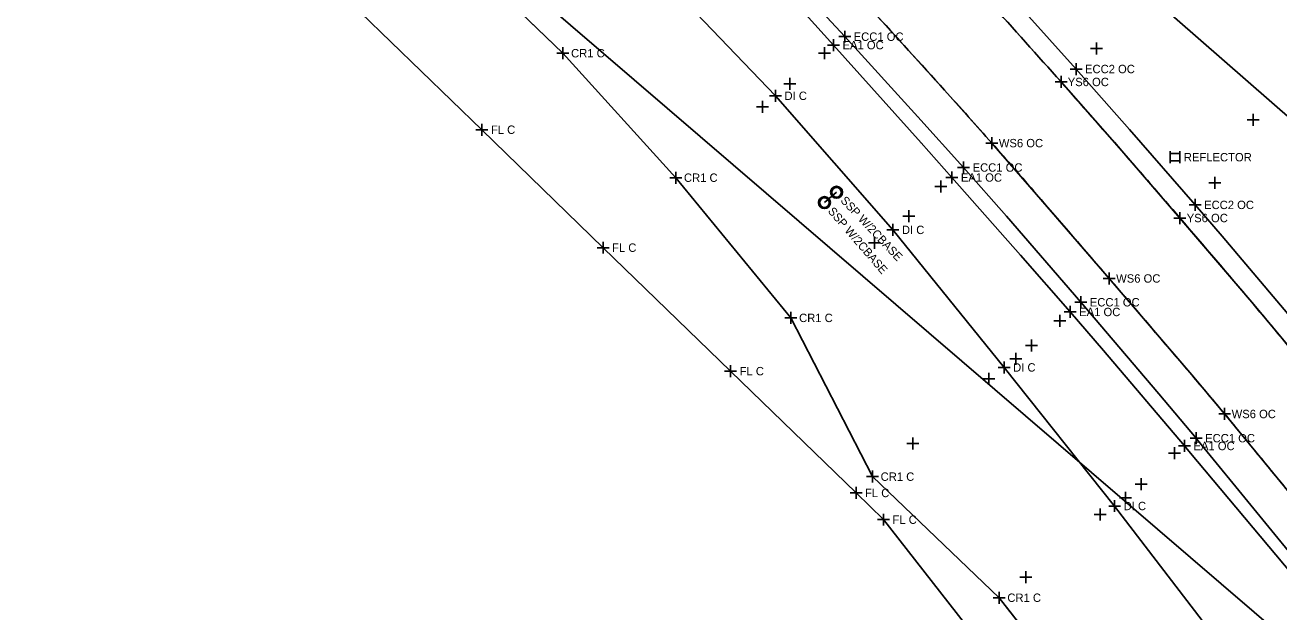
# Model space of a CAD drawing. Extents: x 1324236 to 1326110, y 459090 to 460782.
# Drawn here: x 1324542.9 to 1324752.2, y 460165.6 to 460263.6 of the extents above; entities that cross this region are included whole.
import ezdxf

# ---------------------------------------------------------------- set-up
doc = ezdxf.new("R2010")
doc.units = 0
for name, color, linetype in [('DR_X_Ditch', 7, 'Continuous'), ('DR_X_Drive_Pipe', 7, 'Continuous'), ('DT_X_Contour_Minor', 7, 'Continuous'), ('DT_X_Island', 7, 'Continuous'), ('DT_X_Terrain_Ground_Line', 7, 'Continuous'), ('DV_X_Property_Line', 7, 'Continuous'), ('E-RW-ODOT', 7, 'Continuous'), ('PM_X_CL_Double_Solid', 7, 'Continuous'), ('PM_X_Edge_Line', 7, 'Continuous'), ('PV_X_Shoulder', 7, 'Continuous'), ('RW_X_CL', 7, 'Continuous'), ('RW_X_Esmt_SH', 7, 'Continuous')]:
    doc.layers.add(name, color=color, linetype=linetype)

msp = doc.modelspace()

# ---------------------------------------------------------------- linework, layer by layer
at = {"layer": 'DR_X_Ditch'}
for points in [[(1324754.97, 460208.5), (1324747.62, 460217.3), (1324747.62, 460217.3), (1324735.65, 460231.35), (1324735.65, 460231.35), (1324725.96, 460242.54), (1324725.96, 460242.54), (1324715.8, 460254.06), (1324715.8, 460254.06), (1324703.9, 460267.33)], [(1324762.1, 460175.53), (1324743.39, 460198.3), (1324743.39, 460198.3), (1324743.11, 460198.64), (1324743.11, 460198.64), (1324737.61, 460205.16), (1324737.61, 460205.16), (1324723.84, 460221.26), (1324723.84, 460221.26), (1324711.72, 460235.3), (1324711.72, 460235.3), (1324704.25, 460243.85), (1324704.25, 460243.85), (1324696.37, 460252.7), (1324696.37, 460252.7), (1324684.32, 460265.93)]]:
    msp.add_lwpolyline(points, dxfattribs=at)
for centre in [(1324676.31, 460233.92), (1324678.33, 460235.64)]:
    msp.add_circle(centre, 1, dxfattribs=at)
at = {"layer": 'DR_X_Drive_Pipe'}
for p, q in [((1324668.14, 460251.75), (1324647.76, 460272.98)), ((1324730.12, 460268.88), (1324754.93, 460247.17)), ((1324687.74, 460229.37), (1324668.14, 460251.75)), ((1324706.3, 460206.41), (1324687.74, 460229.37)), ((1324724.75, 460183.28), (1324706.3, 460206.41)), ((1324742.57, 460159.99), (1324724.75, 460183.28))]:
    msp.add_line(p, q, dxfattribs=at)
at = {"layer": 'DT_X_Contour_Minor'}
msp.add_line((1324676.31, 460233.92), (1324678.33, 460235.64), dxfattribs=at)
for centre in [(1324678.33, 460235.64), (1324676.31, 460233.92)]:
    msp.add_circle(centre, 0.8, dxfattribs=at)
at = {"layer": 'DT_X_Island'}
for p, q in [((1324632.66, 460258.86), (1324612.54, 460278.22)), ((1324651.5, 460238.08), (1324632.66, 460258.86)), ((1324670.72, 460214.68), (1324651.5, 460238.08)), ((1324684.34, 460188.18), (1324670.72, 460214.68)), ((1324705.48, 460167.97), (1324684.34, 460188.18)), ((1324723.89, 460144.49), (1324705.48, 460167.97))]:
    msp.add_line(p, q, dxfattribs=at)
msp.add_lwpolyline([(1324903.24, 459851.01), (1324903.57, 459858.67), (1324900.76, 459865.01), (1324892.6, 459881.25), (1324884.84, 459894.47), (1324875.27, 459911.41), (1324865.42, 459926.97), (1324851.91, 459949.8), (1324844.34, 459963.96), (1324828.37, 459990.29), (1324813.52, 460017.04), (1324795.99, 460045.7), (1324776.37, 460074.14), (1324759.04, 460097.56), (1324741.91, 460121.91), (1324723.89, 460144.49), (1324705.48, 460167.97), (1324684.34, 460188.18), (1324670.72, 460214.68), (1324651.5, 460238.08), (1324632.66, 460258.86), (1324612.54, 460278.22)], dxfattribs=at)
at = {"layer": 'DT_X_Terrain_Ground_Line'}
for p, q in [((1324734, 460242.5), (1324734, 460240.5)), ((1324734, 460242.1), (1324735.6, 460242.1)), ((1324735.6, 460242.5), (1324735.6, 460240.5)), ((1324734, 460240.9), (1324735.6, 460240.9))]:
    msp.add_line(p, q, dxfattribs=at)
at = {"layer": 'DV_X_Property_Line'}
for p, q in [((1324679.69, 460260.62), (1324679.69, 460262.62)), ((1324676.83, 460260.21), (1324678.83, 460260.21)), ((1324677.83, 460259.21), (1324677.83, 460261.21)), ((1324678.69, 460261.62), (1324680.69, 460261.62)), ((1324717.3, 460256.22), (1324719.3, 460256.22)), ((1324718.3, 460255.22), (1324718.3, 460257.22)), ((1324697.58, 460237.11), (1324697.58, 460239.11)), ((1324698.54, 460239.78), (1324700.54, 460239.78)), ((1324699.54, 460238.78), (1324699.54, 460240.78)), ((1324696.58, 460238.11), (1324698.58, 460238.11)), ((1324737.18, 460233.54), (1324739.18, 460233.54)), ((1324738.18, 460232.54), (1324738.18, 460234.54)), ((1324719.1, 460216.29), (1324719.1, 460218.29)), ((1324717.33, 460214.67), (1324717.33, 460216.67)), ((1324718.1, 460217.29), (1324720.1, 460217.29)), ((1324716.33, 460215.67), (1324718.33, 460215.67)), ((1324738.35, 460193.6), (1324738.35, 460195.6)), ((1324735.41, 460193.3), (1324737.41, 460193.3)), ((1324736.41, 460192.3), (1324736.41, 460194.3)), ((1324737.35, 460194.6), (1324739.35, 460194.6))]:
    msp.add_line(p, q, dxfattribs=at)
for centre in [(1324676.31, 460233.92), (1324678.33, 460235.64)]:
    msp.add_circle(centre, 1, dxfattribs=at)
at = {"layer": 'E-RW-ODOT'}
msp.add_line((1324967.69, 459977.08), (1324507.19, 460372.32), dxfattribs=at)
at = {"layer": 'PM_X_CL_Double_Solid'}
for p, q in [((1324619.14, 460246.09), (1324598.86, 460265.64)), ((1324639.36, 460226.4), (1324619.14, 460246.09)), ((1324660.65, 460205.79), (1324639.36, 460226.4)), ((1324681.58, 460185.46), (1324660.65, 460205.79)), ((1324686.17, 460181), (1324681.58, 460185.46)), ((1324699.69, 460163.71), (1324686.17, 460181))]:
    msp.add_line(p, q, dxfattribs=at)
at = {"layer": 'PM_X_Edge_Line'}
for centre, radius, start, end in [((1323293.84, 458990.64), 1902.16, 41.62133, 42.15786), ((1323122.79, 458832.33), 2119.81, 42.07053, 42.55425), ((1323303.2, 458998.96), 1889.64, 41.15538, 41.62133), ((1324006.31, 459629.83), 929.59, 41.34007, 42.07053), ((1323536.97, 459216.92), 1554.72, 40.92182, 41.34007), ((1323405.47, 459088.35), 1753.8, 40.67172, 41.15538), ((1321573.85, 457515.1), 4152.79, 40.6659, 40.92182), ((1323000.26, 458740.17), 2288.06, 40.2096, 40.67172), ((1320698.57, 456763.15), 5306.72, 40.43711, 40.6659), ((1324072.68, 459646.74), 883.79, 39.46604, 40.2096), ((1324084, 459648.16), 858.75, 39.86838, 40.43711), ((1324701.33, 460163.75), 54.44, 39.4038, 39.8684), ((1137214.55, 306139.37), 242695.74, 39.3968752, 39.4038325)]:
    msp.add_arc(centre, radius, start, end, dxfattribs=at)
at = {"layer": 'PV_X_Shoulder'}
for points in [[(1324755.72, 460170.27), (1324737.11, 460192.46), (1324737.11, 460192.46), (1324736.41, 460193.3), (1324736.41, 460193.3), (1324722.87, 460209.23), (1324722.87, 460209.23), (1324717.33, 460215.67), (1324717.33, 460215.67), (1324709.06, 460225.14), (1324709.06, 460225.14), (1324697.58, 460238.11), (1324697.58, 460238.11), (1324692.43, 460243.89), (1324692.43, 460243.89), (1324677.83, 460260.21), (1324677.83, 460260.21), (1324660.71, 460279.23)], [(1324757.25, 460171.48), (1324738.7, 460194.17), (1324738.7, 460194.17), (1324738.35, 460194.6), (1324738.35, 460194.6), (1324732.13, 460202.02), (1324732.13, 460202.02), (1324719.1, 460217.29), (1324719.1, 460217.29), (1324706.67, 460231.67), (1324706.67, 460231.67), (1324699.54, 460239.78), (1324699.54, 460239.78), (1324691.91, 460248.26), (1324691.91, 460248.26), (1324679.69, 460261.62), (1324679.69, 460261.62), (1324667.01, 460275.35)], [(1324757.63, 460210.7), (1324742.67, 460228.31), (1324742.67, 460228.31), (1324738.18, 460233.54), (1324738.18, 460233.54), (1324727.21, 460246.14), (1324727.21, 460246.14), (1324718.3, 460256.22), (1324718.3, 460256.22), (1324709.44, 460266.1)]]:
    msp.add_lwpolyline(points, dxfattribs=at)
at = {"layer": 'RW_X_CL'}
for p, q in [((1324721.73, 460258.62), (1324721.73, 460260.62)), ((1324631.66, 460258.86), (1324633.66, 460258.86)), ((1324632.66, 460257.86), (1324632.66, 460259.86)), ((1324675.33, 460258.85), (1324677.33, 460258.85)), ((1324676.33, 460257.85), (1324676.33, 460259.85)), ((1324720.73, 460259.62), (1324722.73, 460259.62)), ((1324669.52, 460253.76), (1324671.52, 460253.76)), ((1324670.52, 460252.75), (1324670.52, 460254.75)), ((1324714.8, 460254.06), (1324716.8, 460254.06)), ((1324715.8, 460253.07), (1324715.8, 460255.07)), ((1324664.98, 460249.92), (1324666.98, 460249.92)), ((1324665.98, 460248.92), (1324665.98, 460250.92)), ((1324746.87, 460247.73), (1324748.87, 460247.73)), ((1324747.87, 460246.73), (1324747.87, 460248.73)), ((1324703.25, 460243.85), (1324705.25, 460243.85)), ((1324704.25, 460242.85), (1324704.25, 460244.85)), ((1324650.5, 460238.08), (1324652.5, 460238.08)), ((1324651.5, 460237.08), (1324651.5, 460239.08)), ((1324695.75, 460235.62), (1324695.75, 460237.62)), ((1324740.47, 460237.24), (1324742.47, 460237.24)), ((1324741.47, 460236.24), (1324741.47, 460238.24)), ((1324694.75, 460236.62), (1324696.75, 460236.62)), ((1324689.38, 460231.67), (1324691.38, 460231.67)), ((1324690.38, 460230.67), (1324690.38, 460232.67)), ((1324734.65, 460231.35), (1324736.65, 460231.35)), ((1324735.65, 460230.35), (1324735.65, 460232.35)), ((1324683.67, 460227.22), (1324685.67, 460227.22)), ((1324684.67, 460226.22), (1324684.67, 460228.22)), ((1324722.84, 460221.26), (1324724.84, 460221.26)), ((1324723.84, 460220.26), (1324723.84, 460222.26)), ((1324669.72, 460214.68), (1324671.72, 460214.68)), ((1324670.72, 460213.68), (1324670.72, 460215.68)), ((1324714.6, 460214.18), (1324716.6, 460214.18)), ((1324715.6, 460213.18), (1324715.6, 460215.18)), ((1324709.88, 460210.09), (1324711.88, 460210.09)), ((1324710.88, 460209.09), (1324710.88, 460211.09)), ((1324707.26, 460207.84), (1324709.26, 460207.84)), ((1324708.26, 460206.84), (1324708.26, 460208.84)), ((1324702.73, 460204.53), (1324704.73, 460204.53)), ((1324703.73, 460203.52), (1324703.73, 460205.52)), ((1324743.11, 460197.64), (1324743.11, 460199.64)), ((1324742.11, 460198.64), (1324744.11, 460198.64)), ((1324690.08, 460193.71), (1324692.08, 460193.71)), ((1324691.08, 460192.71), (1324691.08, 460194.71)), ((1324734.75, 460191.1), (1324734.75, 460193.1)), ((1324733.75, 460192.1), (1324735.75, 460192.1)), ((1324684.34, 460187.18), (1324684.34, 460189.18)), ((1324683.34, 460188.18), (1324685.34, 460188.18)), ((1324728.2, 460186.91), (1324730.2, 460186.91)), ((1324729.2, 460185.91), (1324729.2, 460187.91)), ((1324726.54, 460183.62), (1324726.54, 460185.62)), ((1324722.35, 460180.86), (1324722.35, 460182.86)), ((1324725.54, 460184.62), (1324727.54, 460184.62)), ((1324721.35, 460181.86), (1324723.35, 460181.86)), ((1324709.91, 460170.42), (1324709.91, 460172.42)), ((1324708.91, 460171.42), (1324710.91, 460171.42)), ((1324704.48, 460167.97), (1324706.48, 460167.97)), ((1324705.48, 460166.97), (1324705.48, 460168.97))]:
    msp.add_line(p, q, dxfattribs=at)
at = {"layer": 'RW_X_Esmt_SH'}
for p, q in [((1324667.14, 460251.75), (1324669.14, 460251.75)), ((1324668.14, 460250.75), (1324668.14, 460252.75)), ((1324618.14, 460246.09), (1324620.14, 460246.09)), ((1324619.14, 460245.09), (1324619.14, 460247.09)), ((1324686.74, 460229.37), (1324688.74, 460229.37)), ((1324687.74, 460228.37), (1324687.74, 460230.37)), ((1324639.36, 460225.4), (1324639.36, 460227.4)), ((1324638.36, 460226.4), (1324640.36, 460226.4)), ((1324659.65, 460205.79), (1324661.65, 460205.79)), ((1324660.65, 460204.79), (1324660.65, 460206.79)), ((1324705.3, 460206.41), (1324707.3, 460206.41)), ((1324706.3, 460205.41), (1324706.3, 460207.41)), ((1324680.58, 460185.46), (1324682.58, 460185.46)), ((1324681.58, 460184.46), (1324681.58, 460186.46)), ((1324723.75, 460183.28), (1324725.75, 460183.28)), ((1324724.75, 460182.28), (1324724.75, 460184.28)), ((1324685.17, 460181), (1324687.17, 460181)), ((1324686.17, 460180), (1324686.17, 460182))]:
    msp.add_line(p, q, dxfattribs=at)

# ---------------------------------------------------------------- texts
at = {"layer": 'DT_X_Contour_Minor'}
for rotation, p in [(313.3466, (1324678.89, 460234.18)), (310.7807, (1324676.8, 460232.43))]:
    msp.add_text('SSP W/2CBASE', height=1.4, rotation=rotation, dxfattribs=at).set_placement(p)
at = {"layer": 'DV_X_Property_Line'}
for s, p in [('ECC1 OC', (1324681.19, 460260.92)), ('EA1 OC', (1324679.33, 460259.51)), ('ECC2 OC', (1324719.8, 460255.52)), ('ECC1 OC', (1324701.04, 460239.08)), ('EA1 OC', (1324699.08, 460237.41)), ('ECC2 OC', (1324739.68, 460232.84)), ('EA1 OC', (1324718.83, 460214.97)), ('ECC1 OC', (1324720.6, 460216.59)), ('ECC1 OC', (1324739.85, 460193.9)), ('EA1 OC', (1324737.91, 460192.6))]:
    msp.add_text(s, height=1.4, dxfattribs=at).set_placement(p)
at = {"layer": 'RW_X_CL'}
for s, p in [('CR1 C', (1324634.02, 460258.16)), ('YS6 OC', (1324716.92, 460253.36)), ('WS6 OC', (1324705.42, 460243.15)), ('CR1 C', (1324652.86, 460237.38)), ('YS6 OC', (1324736.78, 460230.65)), ('WS6 OC', (1324725, 460220.56)), ('CR1 C', (1324672.08, 460213.98)), ('WS6 OC', (1324744.28, 460197.94)), ('CR1 C', (1324685.69, 460187.48)), ('CR1 C', (1324706.84, 460167.27))]:
    msp.add_text(s, height=1.4, dxfattribs=at).set_placement(p)
at = {"layer": 'RW_X_Esmt_SH'}
for s, p in [('DI C', (1324669.64, 460251.05)), ('FL C', (1324620.64, 460245.39)), ('REFLECTOR', (1324736.3, 460240.8)), ('DI C', (1324689.24, 460228.67)), ('FL C', (1324640.86, 460225.7)), ('FL C', (1324662.15, 460205.09)), ('DI C', (1324707.8, 460205.71)), ('FL C', (1324683.08, 460184.76)), ('DI C', (1324726.25, 460182.58)), ('FL C', (1324687.67, 460180.3))]:
    msp.add_text(s, height=1.4, dxfattribs=at).set_placement(p)

doc.saveas('drawing.dxf')
